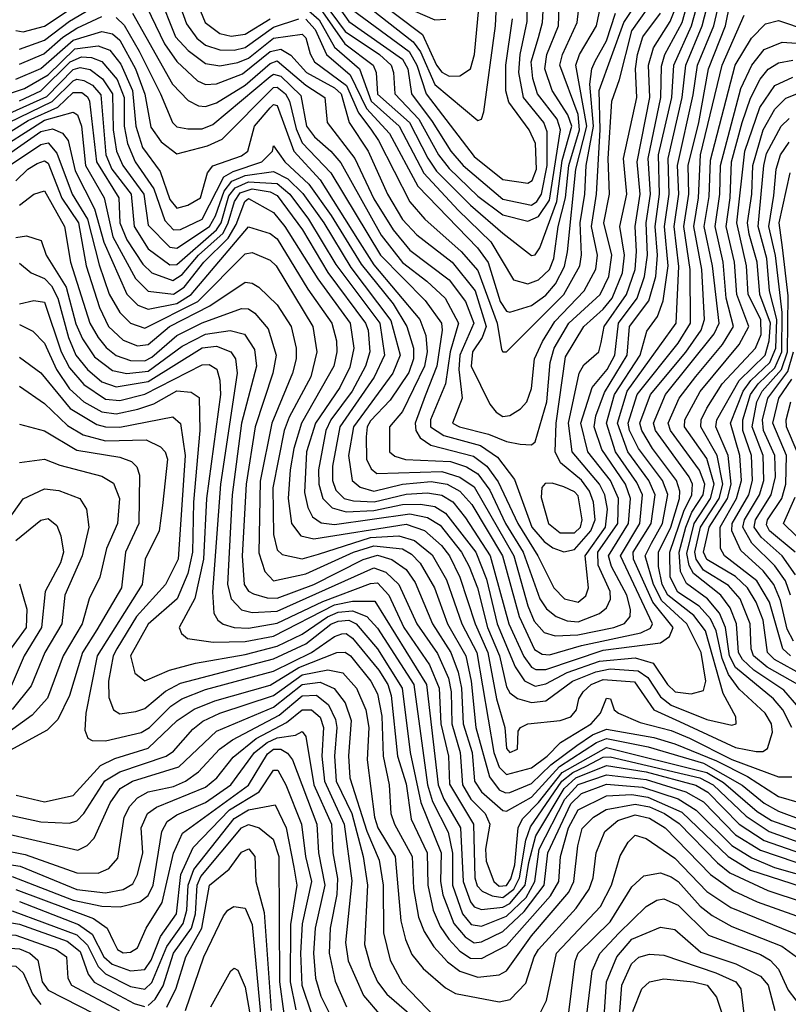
# Model space of a CAD drawing. Extents: x 501367 to 657802, y 482273 to 547541.
# Tile 457 of 656: x 573346 to 575492, y 523842 to 526592. Entities that reach past the tile are written whole.
import ezdxf

# ---------------------------------------------------------------- set-up
doc = ezdxf.new("R2010")
doc.units = 0

msp = doc.modelspace()

# ---------------------------------------------------------------- linework, layer by layer
at = {"layer": '0CON20XD'}
for points in [[(574145, 526624.8), (574182.1, 526592.1), (574225.2, 526515.3), (574295.1, 526455), (574327.2, 526365), (574405.7, 526295), (574474.2, 526164.2), (574570.1, 526060.1), (574661.8, 525971.8), (574725, 525865.4), (574764.4, 525854.4), (574795, 525865.5), (574824.9, 525895), (574837.2, 525925), (574849.7, 526015), (574870.3, 526095), (574878.9, 526185), (574909.6, 526285), (574905, 526327.7), (574853.8, 526465), (574861.5, 526495), (574902.4, 526585), (574920.3, 526740.3)], [(574175, 526668), (574255, 526559.7), (574350.7, 526495), (574383.1, 526465), (574390.1, 526445), (574393.3, 526385), (574460.4, 526315), (574515.1, 526215.1), (574545, 526176.5), (574625, 526099.4), (574695, 526047.1), (574765, 526029.9), (574795, 526042.6), (574825, 526088.1), (574856.2, 526285), (574847.2, 526315), (574792.2, 526385), (574778.4, 526428.4), (574774.2, 526475), (574795, 526542.9), (574806, 526585), (574813.9, 526735)], [(574200.1, 526680.1), (574265, 526587.6), (574415, 526482.5), (574429.8, 526455), (574440.3, 526385), (574498, 526308), (574549.9, 526225), (574583.9, 526185), (574695, 526091.5), (574775, 526074.2), (574790.4, 526085), (574803.4, 526105), (574819.1, 526185), (574819.2, 526279.2), (574809.2, 526305), (574752.8, 526375), (574739.4, 526445), (574743, 526495), (574762.8, 526587.2), (574764.4, 526734.4)], [(573233.6, 526226.4), (573369.1, 526310.9), (573452.2, 526347.8), (573495, 526388.9), (573519.3, 526389.3), (573535, 526377.3), (573540.3, 526365), (573559.8, 526195), (573622.5, 526095), (573625.1, 526025), (573645, 525977.2), (573689.3, 525909.3), (573714.9, 525884.9), (573773.8, 525863.8), (573799.4, 525880.6), (573844.9, 525935), (573913.6, 525996.4), (573928.4, 526025), (573945.3, 526085), (573961.3, 526108.7), (573995, 526119.8), (574045, 526111.3), (574065, 526101.1), (574135.3, 526005), (574206.4, 525886.4), (574311.9, 525745), (574318.9, 525725), (574323.6, 525665), (574311.9, 525625), (574274, 525555), (574214.5, 525475), (574200.9, 525445), (574180, 525335), (574181.3, 525295), (574192.5, 525255), (574218.8, 525228.8), (574257.8, 525217.8), (574335, 525221.2), (574415, 525238.3), (574465, 525239.4), (574505, 525232.3), (574535, 525214), (574619.2, 525105), (574649.3, 525029.3), (574679.2, 524905), (574729.4, 524785), (574755.5, 524745.5), (574785, 524730.8), (574815, 524737), (574875, 524769.2), (574965, 524800.6), (575065, 524809.5), (575115, 524794.5), (575154.9, 524735), (575175.9, 524715), (575220.8, 524709.2), (575255, 524718.9), (575262.4, 524745), (575249, 524825), (575209.3, 524905), (575138.7, 524968.7), (575115.8, 525015), (575092.3, 525095), (575110.4, 525130.4), (575140.7, 525185), (575155.8, 525265.8), (575141.2, 525305), (575074.2, 525395), (575048.6, 525445), (575044.6, 525465), (575069.8, 525545), (575185, 525688.8), (575218.8, 525745), (575218.6, 525895), (575200.6, 526015), (575214.1, 526105), (575212.4, 526185), (575242.3, 526305), (575269.7, 526455), (575317.2, 526575), (575342.8, 526705)], [(573335, 526562.4), (573355, 526558.8), (573415, 526574.3), (573575, 526681.4)], [(573269.7, 526310.3), (573421.9, 526378.1), (573495, 526453.2), (573515, 526459.1), (573543, 526453), (573577.2, 526427.2), (573605.2, 526385), (573607, 526285), (573616.3, 526225), (573634.1, 526185), (573692.5, 526105), (573705, 526018.1), (573765, 525957.5), (573785, 525954.4), (573876, 526015), (573892.8, 526045), (573916.5, 526113.5), (573938.6, 526141.4), (573975, 526156.9), (574055, 526168.6), (574095, 526147.6), (574136.6, 526106.6), (574194.9, 526025), (574270.4, 525900.4), (574382.3, 525752.3), (574408.5, 525655), (574388.1, 525605), (574277.6, 525455), (574263.8, 525375), (574274.1, 525305), (574296.8, 525286.8), (574335, 525275.7), (574415.2, 525294.8), (574495, 525302.2), (574539.8, 525295), (574574.9, 525275), (574608.4, 525238.4), (574694.1, 525095), (574740.2, 524925), (574783.5, 524833.5), (574805, 524820.1), (574825, 524818.3), (574915, 524844.3), (575080.6, 524879.4), (575107.7, 524892.3), (575113.4, 524905), (575023.7, 525095), (575077.5, 525185), (575084.9, 525265), (575069.6, 525299.6), (575010.1, 525385), (574984.8, 525465), (575006.9, 525545), (575078.8, 525655), (575097.3, 525722.7), (575127.1, 525762.9), (575142.6, 525807.4), (575156.4, 525905), (575146.4, 526015), (575159.3, 526105), (575156.6, 526205), (575196.3, 526375), (575205.7, 526465), (575252, 526575), (575272.2, 526655)], [(573295, 526378.7), (573359.4, 526400.6), (573425, 526438.5), (573499.3, 526510.7), (573565, 526519.1), (573597.3, 526507.3), (573628.6, 526468.6), (573660.8, 526395), (573670.4, 526295), (573688.6, 526235), (573738.3, 526168.3), (573765, 526090.4), (573785, 526065.8), (573815, 526073.9), (573850.7, 526095), (573870, 526165), (573885.6, 526184.4), (573965, 526212.4), (573982.6, 526225), (574001.1, 526295), (574045, 526346.5), (574055, 526355.2), (574065, 526352.9), (574110.9, 526225), (574185, 526145.1), (574289, 525979), (574335, 525908), (574463, 525755), (574479.9, 525709.9), (574483.6, 525665), (574476.5, 525625), (574415, 525498.1), (574378.3, 525455), (574378.6, 525385), (574393, 525373), (574423.6, 525363.6), (574548.5, 525358.5), (574593.3, 525343.3), (574625, 525324), (574658.4, 525278.4), (574702.9, 525185), (574752.2, 525105), (574798.1, 524975), (574816.6, 524946.6), (574844.1, 524925), (574875, 524913.4), (574905, 524910.7), (574965, 524933.5), (574985, 524949.8), (574995.9, 524974.1), (574994.7, 524995), (574961.1, 525068.9), (574960.5, 525105), (575016.3, 525185), (575017.7, 525255), (574995.4, 525305), (574932.5, 525385), (574913.1, 525465), (574944.6, 525565.4), (574986.6, 525615), (575007.8, 525655), (575018.3, 525745), (575069.9, 525815), (575090.9, 525875), (575098.9, 525935), (575095.1, 526024.9), (575107.5, 526105), (575101.2, 526205), (575136.7, 526375), (575137.7, 526462.3), (575147.9, 526495), (575196.1, 526585), (575215.2, 526655)], [(573315.4, 526305), (573436.1, 526363.9), (573495, 526421.5), (573505, 526426.1), (573525, 526422.9), (573549.5, 526409.5), (573572.3, 526382.3), (573585.9, 526215), (573603.5, 526175), (573656.7, 526105), (573665.3, 526015), (573705, 525952.1), (573765, 525908.1), (573785, 525909), (573895.8, 526005), (573908.2, 526025), (573930, 526100), (573947.4, 526122.6), (573985, 526139.9), (574065, 526135.2), (574100.3, 526105), (574152.7, 526035), (574228.6, 525908.6), (574351.5, 525745), (574364.9, 525655), (574335.7, 525594.3), (574240, 525455), (574219.5, 525345), (574219.7, 525305), (574228.5, 525278.5), (574252, 525255), (574278.4, 525248.4), (574335.5, 525245.5), (574425, 525267.4), (574485, 525270.9), (574525, 525264.1), (574555, 525245.4), (574591.2, 525201.2), (574659.7, 525095), (574711.8, 524905), (574753.8, 524813.8), (574775, 524783.3), (574787.1, 524777.1), (574815, 524777.1), (574975, 524830.8), (575135, 524851.6), (575160.8, 524869.2), (575170.4, 524895), (575113.8, 524965), (575059.5, 525085), (575059.2, 525105), (575109.6, 525185), (575120.6, 525265), (575103, 525305), (575043.9, 525385), (575014.9, 525465), (575042.7, 525555), (575179.1, 525745), (575187, 525903), (575173.1, 526015), (575186.3, 526105), (575182.8, 526185), (575227, 526383), (575238.9, 526465), (575284.4, 526575), (575303, 526655)], [(573660.7, 526610.7), (573772.7, 526412.7), (573816.6, 526366.6), (573845, 526351.8), (573865, 526349.7), (573895, 526360.5), (573975, 526409.4), (574045, 526470.2), (574065, 526477.4), (574145, 526409.7), (574198.3, 526375), (574204.3, 526305), (574282, 526205), (574335, 526092.1), (574388.7, 526005), (574435, 525949), (574545, 525865.7), (574591, 525805), (574613.9, 525745), (574574.9, 525655), (574572.5, 525615), (574581.7, 525535), (574554.7, 525465), (574573.8, 525455), (574655, 525434.9), (574705, 525414.2), (574743.1, 525406.9), (574775, 525404.7), (574785, 525413.2), (574817.6, 525525), (574827.2, 525635), (574838.5, 525675), (574878.9, 525745), (574966.5, 525825), (574991.3, 525875), (574999.3, 525935), (574977.3, 526025), (574993.3, 526105), (574989.2, 526205), (574999.1, 526365), (575020.9, 526425), (575055, 526561.6), (575121.1, 526655)], [(573687.4, 526655), (573749.7, 526525), (573785, 526476.1), (573842.1, 526422.1), (573865, 526411.7), (573895, 526413.1), (573968.3, 526441.7), (574045, 526503.3), (574075, 526510.6), (574103, 526493), (574147, 526445), (574225, 526402), (574243.7, 526385), (574266, 526305), (574318.5, 526225), (574373.3, 526105), (574415, 526034.1), (574455, 525991.2), (574553.4, 525915), (574618, 525835), (574648.1, 525735), (574637.7, 525705), (574610.1, 525665), (574606.3, 525625), (574658.8, 525518.8), (574676, 525496), (574695, 525484.4), (574715, 525486.5), (574744.7, 525505), (574762.5, 525525), (574775, 525562), (574783.3, 525645), (574806.1, 525693.9), (574840.4, 525749.6), (574922.3, 525835), (574954.7, 525895.3), (574959, 525935), (574942.9, 526015), (574956.4, 526105), (574966.6, 526285), (574964.4, 526395), (575033.2, 526585), (575086.1, 526665)], [(573733.1, 526665), (573781.3, 526545), (573816.4, 526506.4), (573865, 526470.4), (573905, 526463.7), (573955, 526472.7), (573985, 526485.4), (574055, 526541.2), (574135, 526552.1), (574145, 526541.6), (574156.8, 526496.8), (574169.2, 526475), (574258.3, 526408.3), (574292, 526332), (574326.5, 526286.5), (574348.2, 526255), (574435, 526083.7), (574477.3, 526035), (574578.5, 525945), (574625, 525891.8), (574679.2, 525745), (574691, 525671), (574695, 525664.4), (574705, 525664.5), (574865.6, 525825), (574909.7, 525905), (574914.3, 525935.7), (574910.8, 526025), (574924, 526105), (574928.2, 526185), (574948.2, 526295), (574937.9, 526412.1), (574943.8, 526455), (574953.1, 526476.9), (574985, 526533.2), (575009.5, 526610.5)], [(573782, 526665), (573811.2, 526581.2), (573840.6, 526540.6), (573865, 526521.2), (573905, 526508.4), (573945, 526507.4), (573975, 526514.7), (574055, 526571.7), (574125, 526594.8)], [(573829.2, 526669.3), (573863.3, 526585), (573905, 526553.6), (573936.4, 526546.4), (573975, 526552), (574045, 526595.1)], [(574145, 526593.7), (574170.6, 526565), (574202.2, 526495), (574268.3, 526438.3), (574314.5, 526344.5), (574378.2, 526275), (574457.2, 526127.2), (574624.3, 525955), (574654.4, 525914.4), (574688, 525805), (574705, 525777.8), (574715, 525775.5), (574775, 525793.7), (574815, 525823), (574841.7, 525855), (574866.8, 525903.2), (574875.9, 525944.1), (574899.3, 526175), (574929.7, 526295), (574898.6, 526465), (574909.5, 526495), (574956.9, 526575), (574975.5, 526665)], [(574185, 526623.7), (574253.4, 526525), (574333.2, 526465), (574341.1, 526445), (574345, 526384.5), (574434.6, 526305), (574485.3, 526205.3), (574509.8, 526169.8), (574604.3, 526074.3), (574695, 525996.4), (574775, 525934.2), (574785, 525935.9), (574798.8, 525955), (574845.8, 526084.2), (574861.1, 526198.9), (574887.7, 526295), (574876.6, 526326.6), (574832.6, 526395), (574812.2, 526455), (574817.6, 526495), (574850.6, 526575), (574853.3, 526656.6)], [(574286, 526655), (574445, 526530.5), (574465, 526503.1), (574505, 526411.1), (574625, 526310.5), (574635.3, 526314.7), (574641.6, 526335), (574674.9, 526575.1), (574678.2, 526655)], [(574323.3, 526663.3), (574471.1, 526551.1), (574510.1, 526465), (574525, 526446), (574545, 526434.6), (574575, 526436), (574604.7, 526455), (574616, 526495), (574630.5, 526655)], [(573335, 526426.7), (573405, 526456.2), (573495, 526534.9), (573575, 526559.1), (573605, 526552.6), (573625, 526535.7), (573668.7, 526455), (573695.6, 526384.4), (573712.4, 526292.4), (573741.3, 526251.3), (573785, 526217.4), (573870.1, 526239.9), (573910.9, 526259.1), (574055, 526403.5), (574065, 526403.6), (574087.7, 526385), (574099.4, 526365), (574117.5, 526287.5), (574135, 526248.6), (574214.4, 526165), (574353.1, 525935), (574477.9, 525807.9), (574523.3, 525745), (574525.3, 525725), (574510.4, 525625), (574478.1, 525541.9), (574449.8, 525465), (574452, 525445), (574464.1, 525424.1), (574494.2, 525404.2), (574613.5, 525373.5), (574650.7, 525345), (574681.8, 525301.8), (574736.9, 525185), (574792.8, 525095), (574837.2, 525005), (574867.2, 524975), (574905, 524965.2), (574926.7, 524983.3), (574934.2, 525005), (574925.2, 525095), (574981.7, 525175), (574987.1, 525225), (574980, 525265), (574964.6, 525294.6), (574888.3, 525385), (574878.1, 525465), (574907.8, 525605), (574921.7, 525628.3), (574963.3, 525665), (574969.7, 525690.3), (574978.4, 525735), (575040.6, 525825), (575064.3, 525895), (575068.4, 525945), (575064.2, 526015), (575078.8, 526105), (575070.1, 526195), (575105.7, 526375), (575101.8, 526465), (575116.1, 526513.9), (575162.7, 526587.3), (575185.2, 526645)], [(573345, 526365.4), (573405, 526394.1), (573486.4, 526475), (573518.4, 526488.4), (573546.7, 526486.7), (573575, 526476), (573618, 526425), (573637.3, 526375), (573637.2, 526295), (573646.5, 526246.5), (573668.2, 526195), (573720.1, 526120.1), (573751.3, 526031.3), (573775, 526005.7), (573795, 526006.8), (573855, 526035.5), (573916.2, 526153.8), (573941.6, 526168.4), (574022.1, 526195), (574051.6, 526225), (574055, 526240), (574086.2, 526195), (574153.4, 526133.4), (574215.6, 526045.6), (574299.1, 525909.1), (574388.5, 525798.5), (574426.7, 525735), (574445.7, 525675), (574445.8, 525645), (574432.8, 525607.2), (574380.1, 525529.9), (574325, 525472.2), (574316.2, 525455), (574313.2, 525426.8), (574314.4, 525365), (574327.5, 525337.5), (574343.1, 525325), (574525, 525330.4), (574575, 525314.9), (574615, 525287.6), (574725.7, 525095), (574764.9, 524954.9), (574782.7, 524912.7), (574810.7, 524880.7), (574841.2, 524871.2), (574904.2, 524874.2), (575005.3, 524895), (575034.6, 524905.4), (575050.2, 524925), (575051.4, 524945), (575041.3, 524985), (574998.5, 525065), (574990.1, 525095), (575046.3, 525185), (575052, 525255), (575037.2, 525295), (574971.9, 525391.9), (574949.8, 525455), (574954.5, 525485.5), (574978.7, 525551.3), (575042.3, 525655), (575049.1, 525735), (575102.6, 525807.4), (575122.1, 525875), (575127.2, 525935), (575120.6, 526015), (575133, 526105), (575130.1, 526215), (575166.6, 526375), (575172.4, 526465), (575222.1, 526575), (575241.4, 526645)], [(573345, 526509.8), (573415, 526535.7), (573485, 526588.1), (573575, 526641.8)], [(574275, 526620.3), (574433.4, 526503.4), (574454.5, 526465), (574481, 526385), (574615, 526210.7), (574695, 526145.7), (574765, 526135.7), (574776.6, 526143.4), (574789.3, 526175), (574786.4, 526246.4), (574768.5, 526285), (574712.2, 526362.2), (574703.5, 526393.5), (574703.7, 526465), (574721.9, 526595)], [(574415, 526631.6), (574505, 526592.4), (574535.9, 526594.1)], [(573261.9, 526215), (573415, 526311.9), (573495, 526333.9), (573506.9, 526326.9), (573518.4, 526295), (573529.6, 526185), (573582, 526095), (573605.7, 525985.7), (573669.5, 525869.5), (573705, 525834.3), (573775, 525826.1), (573804.9, 525845), (573859.7, 525915), (573928.2, 525981.8), (573949.9, 526020.1), (573974.4, 526085), (573985, 526092.9), (574055, 526054.2), (574086.2, 526015), (574178.2, 525868.2), (574268.4, 525745), (574279.3, 525675), (574268.2, 525621.8), (574239.5, 525565), (574172.1, 525465), (574146.3, 525385), (574141.6, 525271.6), (574150.1, 525230.1), (574163.7, 525203.7), (574187.3, 525187.3), (574225, 525182.1), (574435, 525211.7), (574485, 525201.6), (574520.2, 525180.2), (574579.9, 525105), (574600.7, 525065), (574623.9, 525005), (574652.3, 524895), (574685.8, 524815), (574705, 524728.8), (574715, 524711.9), (574736.2, 524696.2), (574775, 524684.9), (574815, 524689.6), (574889.2, 524745), (574955, 524770.4), (574995, 524778.7), (575073.2, 524773.2), (575100.2, 524755), (575135, 524700.8), (575165, 524677.8), (575265, 524637.9), (575335, 524622.1), (575346.5, 524625), (575345.9, 524645), (575310.6, 524710.6), (575260.8, 524885), (575228.1, 524928.1), (575155.4, 524985), (575139.8, 525015), (575129.3, 525065), (575129.7, 525105), (575163.8, 525175), (575188.3, 525255), (575189.2, 525275), (575180, 525305), (575113.3, 525395), (575083.1, 525445), (575077.6, 525465), (575107.1, 525545), (575206.3, 525663.7), (575248.6, 525725), (575258.2, 525755), (575250.5, 525895), (575228.6, 526015), (575241.6, 526095), (575247.5, 526215), (575307.4, 526465), (575369.4, 526605)], [(573345, 526468), (573413.3, 526496.7), (573466.4, 526543.6), (573505, 526568.6), (573575, 526601.1)], [(573615, 526598.3), (573637.1, 526577.1), (573679.1, 526505), (573739.4, 526385), (573772.2, 526305), (573785, 526293.5), (573815, 526287.7), (573855, 526287.7), (573885, 526300.1), (574045, 526434.2), (574055, 526440.6), (574074.8, 526435), (574130.5, 526380.5), (574146.7, 526295), (574168.9, 526265), (574214.9, 526224.9), (574242.2, 526192.2), (574355, 525990.3), (574415, 525913.9), (574482.4, 525862.4), (574533.7, 525815), (574571.2, 525745), (574548.3, 525665), (574534.5, 525575), (574492.7, 525475), (574493.3, 525455), (574530.5, 525430.5), (574632.7, 525402.7), (574680.2, 525370.2), (574728, 525308), (574776.4, 525175), (574810.1, 525135), (574835, 525116.7), (574865, 525106), (574895, 525112.2), (574940.4, 525165), (574952.7, 525195), (574948.4, 525245), (574937.2, 525275), (574915, 525306.6), (574855.8, 525355), (574841.2, 525385), (574843.7, 525465), (574869.7, 525650.3), (574921, 525735), (574975, 525783.5), (575000.1, 525815), (575028.8, 525885), (575034.9, 525935), (575021.5, 526015), (575041, 526105), (575032.1, 526205), (575069.1, 526375), (575065.6, 526455), (575070.7, 526495), (575086.2, 526545), (575135, 526610.3)], [(573282.5, 526195), (573405, 526280.3), (573437.3, 526287.3), (573465.3, 526275.3), (573481.5, 526255), (573500.7, 526170.7), (573554.5, 526064.5), (573580.7, 525970.7), (573645, 525826), (573675.3, 525795.3), (573705, 525783.4), (573785, 525800), (573825, 525824.6), (573985, 526013.4), (574045, 525995.2), (574065, 525980), (574150, 525840), (574217.6, 525745), (574230.1, 525695), (574231.8, 525665), (574223.1, 525625), (574132.6, 525465), (574111.1, 525395), (574101.5, 525335), (574095.8, 525255), (574105.1, 525185), (574130.6, 525150.6), (574167.6, 525142.4), (574425, 525183.5), (574475.9, 525165.9), (574523.6, 525123.6), (574545.9, 525095), (574575.3, 525035), (574617.9, 524905), (574653, 524825), (574677.2, 524695), (574700.6, 524615), (574705, 524556.7), (574714.4, 524545), (574735.7, 524555), (574737.5, 524605), (574744.2, 524615), (574765, 524625.7), (574855, 524634.4), (574884.8, 524645.2), (574901.1, 524665), (574907.2, 524695), (574919.7, 524715), (574941.5, 524735), (574975, 524749.2), (575062.6, 524742.6), (575117.1, 524665), (575188.4, 524631.6), (575345, 524559.1), (575402.2, 524547.8), (575421.5, 524548.5), (575433.8, 524556.2), (575447.8, 524602.2), (575445.2, 524625), (575427.5, 524655), (575355, 524722.7), (575325, 524763.4), (575307.7, 524807.7), (575290.8, 524885), (575275, 524919.1), (575243.8, 524953.8), (575183.4, 524993.4), (575162.3, 525035), (575161, 525105), (575200.9, 525219.1), (575223.3, 525265), (575224.3, 525295), (575215.4, 525315.4), (575121.7, 525445), (575115.7, 525465), (575149, 525545), (575284.9, 525715), (575299.1, 525745), (575280.5, 525905), (575257.5, 526015), (575271, 526099), (575275, 526200), (575343.7, 526465), (575389.4, 526540.6), (575428.9, 526581.1), (575465, 526590.5), (575545, 526563.5)], [(575502.4, 524615), (575477.1, 524665), (575451.1, 524695), (575345, 524782.7), (575328.5, 524815), (575317.3, 524895), (575300.5, 524935), (575267, 524975), (575207.9, 525017.9), (575190.8, 525050.8), (575187.2, 525105), (575206.4, 525175), (575223.3, 525216.7), (575254.3, 525265), (575259.3, 525295), (575244.4, 525334.4), (575163.2, 525445), (575156.6, 525465), (575187.2, 525535), (575233.9, 525596.1), (575308.3, 525685), (575339.6, 525735), (575319.2, 525815), (575310.3, 525915), (575287.9, 526015), (575301.1, 526105), (575302.7, 526185), (575359.9, 526400.1), (575390.1, 526465), (575425, 526509), (575475, 526529.3), (575515, 526527)], [(575521.4, 524671.4), (575479.9, 524719.9), (575395.9, 524775), (575364.2, 524805), (575353.3, 524825), (575347.3, 524905), (575329.7, 524949.7), (575303.7, 524985), (575227.5, 525045), (575215, 525067.7), (575209, 525101), (575229.7, 525185), (575275.3, 525255), (575285.1, 525295.1), (575265, 525366.3), (575202.3, 525455), (575203.5, 525475), (575245.7, 525554.3), (575355.2, 525684.8), (575382, 525735), (575348.1, 525825), (575342.2, 525915), (575318.8, 526015), (575330, 526095), (575333.9, 526195), (575363.8, 526305), (575386.8, 526373.2), (575413.5, 526426.5), (575436.1, 526453.9), (575465, 526472.1), (575505, 526479.8)], [(575518.6, 524735), (575433.6, 524783.6), (575395.5, 524815), (575388.6, 524835), (575385.9, 524905), (575357.7, 524975), (575325, 525012.2), (575255, 525054.6), (575234.9, 525085), (575231.3, 525105), (575246.7, 525175), (575299.2, 525255), (575309, 525295), (575293.2, 525375), (575248, 525455), (575249.3, 525475), (575265, 525507.6), (575307.2, 525575), (575400.8, 525675), (575416.5, 525713.5), (575415.1, 525754.9), (575380.3, 525825), (575375.4, 525905), (575348.8, 526025), (575370.9, 526225), (575412.8, 526347.2), (575455, 526408.9), (575505, 526431.9)], [(575383.1, 525993.1), (575378.4, 526025), (575390.3, 526105), (575393, 526185), (575422.2, 526285), (575455, 526342.7), (575485, 526373.5), (575525, 526388.7)], [(575498.1, 524815), (575477.3, 524835), (575439.4, 524965), (575404.2, 525025), (575313.9, 525095), (575302.6, 525115), (575301.6, 525175), (575348, 525255), (575361.5, 525305), (575356.7, 525375), (575330.8, 525465), (575365.9, 525555), (575387.7, 525585), (575440.7, 525635), (575457.7, 525675), (575459.9, 525755), (575440.2, 525835), (575432.7, 525925), (575408.5, 526015), (575423.8, 526185), (575431.7, 526218.3), (575472.5, 526295), (575495, 526316.4)], [(573317.4, 526185), (573405, 526243.9), (573425, 526248.2), (573449.8, 526219.8), (573492.3, 526105), (573535.2, 526035.2), (573567.9, 525907.9), (573595.7, 525825.7), (573625, 525774.4), (573655, 525744.8), (573695, 525731), (573843.1, 525805), (573975, 525938.4), (573995, 525941.7), (574045, 525921), (574062.2, 525905), (574164.8, 525735), (574176, 525665), (574158.7, 525595), (574098, 525482), (574084.7, 525445), (574053.1, 525285), (574054.3, 525154.3), (574065, 525111.8), (574078.4, 525098.4), (574135, 525086.1), (574180.6, 525099.4), (574325, 525146.2), (574405, 525150.7), (574447.9, 525137.9), (574497.7, 525097.7), (574537.9, 525027.9), (574580.6, 524905), (574622.8, 524825), (574669.7, 524545), (574685, 524504.5), (574705, 524484.3), (574775, 524502.6), (574818.5, 524535), (574856.4, 524573.6), (574941.5, 524625), (574967.8, 524655), (574985, 524697.2), (574995.5, 524695), (575005.5, 524665), (575018.5, 524655), (575078.8, 524628.8), (575165, 524606.4), (575216.2, 524585), (575335, 524525.8), (575465, 524477.4), (575502.3, 524477.7)], [(575506.7, 524856.7), (575489.5, 524889.5), (575470.4, 524970.4), (575452.2, 525015), (575422.5, 525052.5), (575359.5, 525109.5), (575334.7, 525165), (575335.4, 525185), (575382.1, 525265), (575392.4, 525305), (575389.4, 525375), (575365.5, 525445), (575365.4, 525475), (575387.1, 525545), (575408.5, 525575), (575455, 525620.1), (575474.1, 525665), (575474.7, 525774.7), (575456.6, 525933.4), (575437.5, 526015), (575451.6, 526101.6), (575458.4, 526175), (575470.8, 526215), (575495, 526250)], [(573335, 526142.6), (573368.7, 526175), (573395, 526190.7), (573415, 526197.8), (573425, 526191.7), (573463.7, 526093.7), (573510.2, 526025), (573531.5, 525905), (573568.4, 525788.4), (573593.8, 525735), (573635, 525697.5), (573675, 525681.5), (573705, 525684.9), (573764.5, 525735.5), (573877.2, 525792.8), (573975, 525859), (573995, 525856.6), (574013.3, 525845), (574065, 525795.7), (574103.5, 525735), (574117.5, 525675), (574118, 525645), (574108, 525605), (574049.5, 525465), (574017.1, 525302.9), (574013.2, 525103.2), (574030.8, 525050.8), (574054.5, 525024.5), (574145, 525044.1), (574277.8, 525105), (574335, 525123), (574415, 525113.9), (574439.8, 525099.8), (574464.3, 525074.3), (574504.2, 525005), (574540.6, 524905), (574591.6, 524815), (574607, 524745), (574619.5, 524615), (574657.5, 524477.5), (574685, 524441.3), (574702.4, 524432.4), (574715, 524433.5), (574775, 524458.8), (574828.8, 524511.2), (574901.9, 524565), (574945.5, 524594.5), (574985, 524610.2), (575116.9, 524586.9), (575175, 524569.9), (575291.7, 524521.7), (575378.1, 524478.1), (575465, 524422.2), (575545, 524399)], [(575498.4, 524985), (575484, 525025), (575455, 525067.2), (575390.4, 525130.4), (575365.4, 525175), (575369.8, 525195), (575412.2, 525265), (575424.1, 525305), (575421.7, 525375), (575391.8, 525455), (575404.7, 525525), (575419.6, 525555), (575473.4, 525615), (575490.2, 525665), (575491.5, 525821.5), (575476, 525956), (575466.3, 526025), (575497.7, 526165)], [(573345, 526074.8), (573385, 526105.2), (573415, 526114.3), (573471.1, 526015), (573487.2, 525915), (573541.6, 525745), (573564.9, 525704.9), (573587, 525677), (573615, 525654.6), (573655, 525640.6), (573695, 525639.1), (573715, 525649.5), (573785, 525710.7), (573855, 525746.1), (573965, 525785.8), (573985, 525784.8), (574002.5, 525772.5), (574039.3, 525729.3), (574061.7, 525655), (574053.1, 525605), (574003.8, 525455), (573978.1, 525295), (573967.1, 525095), (573972.2, 525015), (573985, 524996.5), (573998.6, 524988.6), (574037.2, 524977.2), (574065, 524976.1), (574167.1, 525015), (574305.2, 525084.8), (574345, 525096.6), (574384.6, 525084.6), (574425, 525056.4), (574450, 525020), (574498.5, 524905), (574549.9, 524825), (574569.9, 524769.9), (574579.6, 524725), (574584.6, 524625), (574609.3, 524545), (574616, 524465), (574635, 524435.1), (574695, 524383), (574705, 524381.1), (574775, 524420.9), (574853.7, 524506.3), (574956.5, 524573.5), (574985, 524584.3), (575101.1, 524561.1), (575255, 524515.3), (575363.8, 524453.8), (575425, 524404.1), (575465, 524381.1), (575535, 524355.1)], [(573335, 525983.9), (573365, 525989), (573405.9, 525975.9), (573419.6, 525935), (573475.3, 525845), (573502.7, 525742.7), (573521.4, 525701.4), (573555, 525650.3), (573605, 525612.2), (573645, 525604), (573705, 525610.4), (573799.9, 525680.1), (573865, 525714.4), (573934, 525724), (573973.7, 525713.7), (574001.6, 525671.6), (574007.1, 525625), (573965.3, 525465), (573939, 525265), (573926.1, 525015), (573936, 524975), (573965, 524943.9), (573995, 524936.1), (574065, 524940.1), (574335, 525061.1), (574368.7, 525048.7), (574404.6, 525014.6), (574454.7, 524905), (574512.2, 524822.2), (574543.1, 524753.1), (574550.4, 524715), (574552.9, 524625), (574575.9, 524545), (574582.1, 524455), (574605.4, 524415.4), (574645.7, 524375), (574658.8, 524345), (574646.3, 524275), (574648.1, 524241.9), (574669.6, 524185), (574685, 524172.3), (574705.7, 524174.3), (574717.5, 524192.5), (574728.4, 524231.6), (574737.4, 524335), (574749.7, 524360.3), (574795, 524405.9), (574860.9, 524489.1), (574985, 524559.5), (575265, 524489.5), (575311.5, 524461.5), (575405, 524380.9), (575445.2, 524355), (575605, 524298.7)], [(575535, 524760.7), (575454.1, 524805), (575434, 524825), (575422.5, 524915), (575402.7, 524965), (575378.2, 525005), (575345, 525036.9), (575265, 525084.5), (575255.4, 525105), (575270.9, 525175), (575322.7, 525255), (575332.9, 525295), (575324.6, 525374.6), (575290.1, 525455), (575292.3, 525475), (575355.1, 525585), (575427.4, 525655), (575439, 525695), (575442.1, 525745), (575413.1, 525825), (575405.7, 525915), (575383.1, 525993.1)], [(573345, 525911.9), (573378, 525885), (573415, 525869.1), (573435, 525849.1), (573452, 525815), (573481.6, 525705), (573502.9, 525655), (573535, 525615.4), (573575, 525580.7), (573615, 525566.7), (573705, 525581.5), (573855, 525675.4), (573895, 525680.3), (573935.2, 525665), (573948.5, 525645), (573953.1, 525605), (573906.7, 525295), (573884.6, 524994.6), (573888.3, 524935), (573899.5, 524915), (573914, 524904), (573944.5, 524894.5), (573985, 524892.5), (574065, 524906.6), (574192.7, 524967.3), (574325, 525017.9), (574345, 525019.2), (574376.5, 524985), (574418.8, 524895), (574490.5, 524790.5), (574517.4, 524725), (574521.7, 524625), (574543, 524535), (574546.5, 524456.5), (574613.1, 524345), (574617.1, 524195), (574623.1, 524173.1), (574637.6, 524157.6), (574665.1, 524145.1), (574695, 524140.4), (574726.1, 524163.9), (574741.6, 524195), (574759.1, 524300.9), (574772.2, 524337.8), (574859.6, 524465), (574890.4, 524489.6), (574927.4, 524507.4), (574975, 524532.4), (574995, 524533.7), (575245, 524475), (575282.5, 524455), (575375, 524367.2), (575438.6, 524325), (575615, 524261.1)], [(573345, 525798.5), (573385, 525807.6), (573415, 525803.6), (573461.9, 525665), (573485, 525620.2), (573525, 525573.1), (573585, 525532.6), (573625, 525529.1), (573695, 525546.5), (573855, 525628.4), (573875, 525629.7), (573896.1, 525616.1), (573905, 525585.8), (573906.8, 525545), (573867.1, 525255), (573859.3, 525085), (573834.7, 524975.3), (573791.2, 524895), (573798, 524878), (573814.3, 524864.3), (573886.3, 524853.7), (573975, 524855.1), (574055, 524870.8), (574225, 524957.6), (574275, 524968.5), (574337.8, 524967.8), (574481.4, 524735), (574514.5, 524455), (574530.1, 524415), (574576.6, 524335), (574584.1, 524185), (574605, 524127.8), (574615, 524113.9), (574635, 524106.6), (574695, 524113.4), (574715, 524124), (574757.4, 524175), (574767.7, 524237.7), (574787.6, 524312.4), (574866.1, 524445), (574899.1, 524475), (574985, 524508.8), (575095, 524491.4), (575233.9, 524453.9), (575267.5, 524435), (575355.4, 524345), (575425, 524299.7), (575615, 524233.5)], [(573345, 525740.7), (573382.8, 525722.8), (573415, 525688.4), (573449, 525615), (573485, 525561.6), (573525.1, 525525.1), (573575, 525497.1), (573615, 525491.5), (573675.6, 525504.4), (573720.3, 525519.7), (573785, 525555.3), (573825, 525551.6), (573847.4, 525537.4), (573849, 525445), (573831.4, 525245), (573828, 525105), (573815.6, 525045), (573785.1, 524975), (573705, 524904), (573655.4, 524815), (573667.4, 524767.4), (573695, 524745.7), (573764.5, 524775.5), (573836.4, 524795), (573975, 524819.3), (574065, 524842.8), (574135, 524875.6), (574205, 524924.4), (574235, 524937.6), (574275, 524941.5), (574315.4, 524925.4), (574345, 524892.5), (574446.2, 524735), (574484.9, 524454.9), (574498.8, 524408.8), (574542.7, 524322.7), (574554.6, 524264.6), (574554, 524175), (574582.3, 524095), (574607, 524065), (574635, 524060.2), (574705, 524088.6), (574760.1, 524140.1), (574784.4, 524185), (574796.8, 524275), (574868.6, 524415), (574905, 524456.2), (574985, 524483.2), (575095, 524469.5), (575205.7, 524435.7), (575255, 524407.8), (575345, 524315.7), (575415, 524272.3), (575705, 524173.8)], [(575512.1, 525042.1), (575475, 525094.9), (575416.5, 525146.5), (575397.3, 525175), (575400.3, 525195), (575444.3, 525265), (575456.5, 525315), (575454.6, 525375), (575422.7, 525445), (575420.1, 525475), (575434.8, 525535), (575490.6, 525609.4), (575507.1, 525665)], [(573345, 525649.8), (573405, 525605.6), (573486.5, 525506.5), (573561.6, 525461.6), (573585, 525454.7), (573625, 525454.1), (573773.2, 525483.2), (573794.4, 525464.4), (573807.9, 525375), (573788, 525085), (573753.4, 525015), (573671.9, 524925), (573616.7, 524835), (573606.9, 524815), (573594, 524745), (573595, 524698.8), (573607.5, 524665), (573625, 524653.2), (573670.3, 524660.3), (573695, 524668.1), (573753.1, 524716.9), (573795, 524739.2), (574055, 524806.9), (574145, 524849), (574215, 524903.6), (574235, 524912.2), (574265, 524915.4), (574285.1, 524905.1), (574345, 524835.1), (574413.8, 524725), (574436.3, 524545), (574466.1, 524406.1), (574522.4, 524265), (574520.8, 524185), (574527.4, 524147.4), (574558.1, 524068.1), (574590, 524030), (574615, 524014), (574635, 524016.4), (574695, 524045.3), (574755, 524100.8), (574810.6, 524175), (574820.5, 524265), (574885, 524401.8), (574915, 524430.8), (574985, 524456.5), (575085, 524448.5), (575185, 524415.8), (575234.5, 524384.5), (575335, 524285.7), (575390.7, 524250.7), (575453.8, 524223.8), (575615, 524178.7)], [(575511.3, 525105), (575439.9, 525165), (575431.2, 525181.2), (575434.3, 525195), (575473.8, 525255), (575485.7, 525295), (575486.9, 525375), (575449.5, 525465), (575466, 525535), (575501.9, 525588.1)], [(573345, 525568.7), (573415, 525520), (573479.1, 525459.1), (573523.2, 525433.2), (573585, 525416.2), (573698.5, 525418.5), (573739, 525399), (573752.4, 525385), (573758.1, 525365), (573744.3, 525235.7), (573735.2, 525165), (573696, 525085), (573688, 525015), (573561.8, 524815), (573530.8, 524655), (573528.1, 524608.1), (573535.8, 524585), (573548.6, 524578.6), (573585, 524578.1), (573685, 524601.3), (573708.1, 524615), (573768, 524675), (573799, 524695), (573865, 524721.3), (574055, 524772.3), (574160.4, 524825), (574225, 524869.6), (574245, 524877.2), (574257.5, 524877.5), (574275, 524864.9), (574348.4, 524775), (574373.6, 524735), (574383.6, 524705), (574401, 524535), (574425, 524457.9), (574438.8, 524358.8), (574483.6, 524265), (574485.3, 524175), (574500.5, 524105), (574519.7, 524059.7), (574544.1, 524024.1), (574575, 523990.5), (574605, 523971.2), (574635, 523969.6), (574705, 524006.1), (574828.2, 524145), (574851.2, 524185), (574856.2, 524255), (574878, 524335), (574905, 524384.9), (574985, 524424.6), (575055, 524428.1), (575100.3, 524420.3), (575195, 524378.5), (575324.7, 524254.7), (575386.8, 524216.8), (575615, 524142.8)], [(575517.4, 525385), (575486.8, 525455), (575486.4, 525475), (575499.6, 525525)], [(573345, 525462.4), (573415, 525444.4), (573505, 525389.9), (573625, 525370.5), (573658.1, 525358.1), (573673.3, 525343.3), (573680.1, 525320.1), (573678.2, 525185), (573641.6, 525105), (573629.7, 525005), (573561.5, 524888.5), (573521.3, 524825), (573485, 524704.6), (573452.6, 524637.4), (573422.1, 524607.9), (573307.6, 524545)], [(573345, 525355.3), (573415, 525364.8), (573457.6, 525347.6), (573575, 525317.5), (573607.8, 525297.8), (573624.1, 525255), (573618.7, 525185), (573588.5, 525115), (573569.6, 525035), (573539.8, 524975), (573520.5, 524905), (573466.8, 524815), (573423.2, 524696.8), (573380.7, 524649.3), (573245, 524552)], [(573235, 525085.8), (573355, 525254.3), (573415, 525281.6), (573455, 525277.2), (573513.5, 525255), (573532.4, 525225), (573538.4, 525175), (573520.4, 525095), (573471.8, 524985), (573463.3, 524905), (573415.9, 524825), (573378.1, 524731.9), (573324.6, 524665.4)], [(574895, 525158.7), (574911.8, 525175), (574916.9, 525195), (574905, 525262), (574895, 525273.4), (574865, 525287.9), (574832.4, 525297.6), (574813.2, 525296.8), (574804.2, 525285.7), (574802.1, 525257.9), (574822.2, 525185), (574855, 525159), (574895, 525158.7)], [(575550.1, 525115), (575478.8, 525185), (575511.6, 525258.4)], [(573335, 525137.2), (573405, 525194.8), (573425, 525199), (573449.2, 525179.2), (573461.1, 525151.1), (573468.5, 525105), (573459.4, 525075), (573416.6, 524995), (573406.4, 524895), (573357.8, 524815), (573311.1, 524705)], [(573345, 525016.4), (573365.7, 524945.7), (573363.4, 524895), (573309.6, 524820.4)], [(573336.3, 524426.3), (573415, 524407.6), (573495, 524424.8), (573571.1, 524508.9), (573611.4, 524528.6), (573705, 524557.4), (573785.1, 524634.9), (573833.4, 524666.6), (573890.5, 524689.5), (574045, 524733.9), (574125, 524782.8), (574231.9, 524825), (574255, 524825.4), (574269.7, 524815), (574326.8, 524745), (574345, 524709.7), (574357.2, 524647.2), (574361.1, 524535), (574377.3, 524455), (574382.6, 524375), (574392.5, 524345), (574441.6, 524255), (574445.7, 524165), (574459.6, 524085), (574475.1, 524045), (574502.6, 524002.6), (574540.8, 523960.8), (574574.9, 523934.9), (574625, 523917.8), (574685, 523924.4), (574705, 523935.2), (574775, 524033.1), (574879.8, 524155), (574893.4, 524185), (574904.4, 524285), (574916.8, 524333.2), (574947.8, 524365), (574983.6, 524386.4), (575065, 524401.2), (575105, 524393.3), (575146.9, 524375), (575187.4, 524347.4), (575295, 524236.8), (575329.2, 524209.2), (575435, 524159.8), (575635, 524093.9)], [(573271, 524381), (573405, 524351.5), (573485, 524347.8), (573505, 524354.4), (573525, 524375.2), (573583.4, 524466.6), (573625, 524491.5), (573754.8, 524535), (573775, 524548.8), (573829, 524611), (573857.5, 524632.5), (573904.7, 524655), (574055, 524704.4), (574135, 524762.1), (574206.1, 524776.1), (574248, 524768), (574286.2, 524725), (574312.4, 524665), (574320.4, 524615), (574316.4, 524525), (574336.3, 524365), (574345.8, 524335), (574394.6, 524255), (574410.4, 524075), (574422.8, 524022.8), (574440.8, 523980.8), (574472.4, 523942.4), (574535, 523888.2), (574562.6, 523872.6), (574685, 523848.8), (574715.9, 523855), (574759.4, 523900.6), (574783, 523975), (574794.9, 523995), (574899.8, 524110.2), (574936.5, 524163.5), (574947.2, 524195), (574956, 524265), (574980.2, 524325), (575016.6, 524355), (575065, 524371.4), (575105, 524361.5), (575148.6, 524335), (575275, 524204.6), (575338.9, 524158.9), (575405, 524127.8), (575625, 524049.6)], [(573315, 524317.4), (573507.7, 524272.3), (573534.5, 524285.5), (573554, 524306), (573598, 524405), (573626, 524445), (573660.8, 524465), (573789.8, 524505), (573895, 524604.9), (574055, 524671.9), (574135, 524735.6), (574185, 524742.1), (574224.1, 524724.1), (574254.4, 524684.4), (574271.1, 524635), (574264.2, 524535.8), (574267.9, 524475), (574315.5, 524325.5), (574349.7, 524245), (574360.6, 524175), (574362, 524042), (574380.6, 523965), (574415, 523901), (574505, 523807.1)], [(573295, 524273.8), (573360.9, 524260.9), (573505, 524209.3), (573565, 524208.3), (573595, 524221.6), (573619.9, 524250.1), (573637.9, 524365), (573653, 524395), (573675, 524418.4), (573705, 524435.9), (573775, 524450), (573809.1, 524465), (573845, 524491.8), (573904.2, 524555), (573939.6, 524580.4), (574070.6, 524649.4), (574135, 524703.3), (574175, 524705.5), (574208.2, 524678.2), (574227.3, 524637.3), (574231, 524615), (574224.5, 524535), (574229.6, 524465), (574273.1, 524375), (574304.7, 524255), (574317.1, 524175), (574309, 524009), (574325, 523948.7), (574344.9, 523904.9), (574370.7, 523870.7), (574481.1, 523775)], [(573285, 524237.4), (573347.5, 524227.5), (573505, 524162.9), (573585, 524153.1), (573635, 524162.6), (573661.4, 524178.6), (573675, 524204.4), (573689.4, 524265), (573685.1, 524335), (573702.7, 524375), (573727.4, 524392.6), (573865, 524448.6), (573896.7, 524475), (573942.3, 524532.3), (574005.9, 524584.1), (574091, 524629), (574135, 524664.7), (574160.3, 524665), (574185, 524644), (574194.5, 524615), (574189.6, 524535), (574197, 524465), (574252.1, 524345), (574273.5, 524186.5), (574256.1, 524015), (574263.3, 523963.3), (574306.3, 523866.3), (574355, 523808.8)], [(573325, 524198.7), (573495, 524132.9), (573575, 524115.8), (573626.1, 524113.9), (573681.5, 524128.5), (573704.1, 524145.9), (573718.5, 524175), (573742.3, 524325), (573757.8, 524352.2), (573785, 524371.4), (573865, 524406.1), (573935.4, 524455), (574001.5, 524545), (574037, 524573), (574065, 524586), (574116, 524594), (574135, 524604.5), (574145, 524590), (574167.3, 524455), (574216.6, 524345), (574220.6, 524265), (574233, 524193), (574231.3, 524148.7), (574213.1, 524055), (574209.6, 523985), (574226.8, 523906.8), (574258.7, 523835)], [(573335, 524163), (573552, 524082), (573590.5, 524055), (573607.3, 524017.3), (573618.6, 523995), (573635, 523985.8), (573655, 523987.2), (573675, 523999.5), (573698.9, 524055), (573744, 524126), (573775.4, 524264.6), (573800.4, 524319.6), (573985, 524454.1), (574038.2, 524541.8), (574055, 524554.3), (574075, 524554.5), (574093.7, 524543.7), (574107.3, 524525), (574175.5, 524345), (574180.4, 524265), (574197.7, 524175), (574170.6, 524055), (574166.5, 523985), (574171.9, 523915), (574187, 523865), (574226.9, 523785)], [(573345, 524129), (573510, 524065), (573548.2, 524038.2), (573580.7, 523975), (573603.9, 523953.9), (573655, 523935.8), (573695, 523939.4), (573713, 523965), (573738.6, 524031.4), (573783.8, 524095), (573795.5, 524204.5), (573830.1, 524279.9), (573931.9, 524385), (574014.3, 524435.7), (574055, 524495.7), (574066.4, 524496.4), (574088.7, 524455), (574133.1, 524345), (574143.6, 524255), (574160.9, 524185), (574135, 524066.7), (574130.2, 523985), (574133.3, 523895), (574160.4, 523815)], [(573325, 524103), (573505, 524036.4), (573535, 524007.2), (573565, 523947.8), (573585, 523926.8), (573655, 523892.1), (573695, 523883.9), (573715, 523902.7), (573756.4, 524003.6), (573802.4, 524067.6), (573812.9, 524105), (573816.1, 524175), (573831.7, 524218.3), (573945, 524361.1), (573985, 524384.9), (574059.2, 524399.2), (574089.7, 524335), (574111.2, 524225), (574119.3, 524175), (574102.1, 524065), (574101.4, 523905), (574116.6, 523826.6)], [(573705, 523838.5), (573723.7, 523856.3), (573746.1, 523893.9), (573775.2, 523985), (573825.2, 524055), (573836.7, 524095), (573841.4, 524175), (573851.3, 524198.7), (573965, 524335.1), (573985, 524344.6), (574014.7, 524335), (574053.7, 524303.7), (574069.8, 524255), (574071, 523905), (574083.4, 523815)], [(574785, 523789.2), (574817.2, 523852.8), (574844.6, 523985), (574968.2, 524115), (574998.3, 524175), (575023.1, 524256.9), (575045, 524295.3), (575065, 524314.7), (575095, 524305.3), (575175, 524250.6), (575265, 524157.1), (575332.2, 524112.2), (575615, 523996.9), (575628.4, 523975), (575642.4, 523905), (575739, 523825)], [(573756.4, 523833.6), (573782.7, 523887.3), (573810.1, 523975), (573854.5, 524055), (573875.4, 524175), (573930.6, 524219.4), (573965, 524267.3), (573985.9, 524275.9), (574002.7, 524255), (574004.8, 524185), (574028.7, 524098.7), (574047.6, 523825)], [(574876.8, 523796.8), (574897.2, 523962.8), (574905.2, 523985), (574995, 524072.3), (575055, 524170), (575088.8, 524201.2), (575135, 524209), (575165, 524197.9), (575185, 524184.8), (575246.4, 524116.4), (575279.8, 524089.8), (575335, 524059.7), (575474.6, 524004.5), (575514.8, 523975), (575534.9, 523894.9), (575625, 523854.1), (575663.5, 523825)], [(574917, 523705), (574944.3, 523935.7), (574966.1, 523983.9), (575019.3, 524040.7), (575095, 524115.6), (575125, 524132.8), (575145, 524136.7), (575185, 524119.3), (575269.7, 524035), (575415, 523980.7), (575441.7, 523965), (575465, 523939.8), (575491.7, 523881.7), (575513.7, 523853.7), (575605, 523810.2)], [(573809.1, 523825), (573860.4, 523975), (573915, 524088.8), (573926.9, 524105), (573944.2, 524115), (573975, 524110.2), (573995.3, 524065), (574018.3, 523815)], [(572985, 523751.3), (573039.4, 523895), (573067, 523943), (573125, 524005.1), (573185, 524045.1), (573235, 524066.6), (573311.8, 524071.8), (573345, 524066.1), (573478.1, 524018.1), (573515, 523989.5), (573536.6, 523926.6), (573553.5, 523903.5), (573665, 523844.3), (573694.1, 523835.9)], [(573056, 523825), (573089.6, 523905), (573148.6, 523975), (573225, 524023.2), (573285, 524036.6), (573335, 524035.1), (573447.8, 523995), (573476.4, 523975), (573480, 523915), (573490.4, 523895), (573624, 523825)], [(574966.3, 523625), (574984.2, 523905), (575013.4, 523975), (575055, 524023.8), (575135, 524057.5), (575175, 524050.6), (575248, 523988), (575345.3, 523955.3), (575415, 523920.9), (575435.7, 523895), (575454.9, 523824.9)], [(573105.6, 523835), (573138.1, 523905), (573215, 523974.9), (573255, 523990.8), (573305, 523999.7), (573345, 523996.6), (573374.3, 523985), (573396.7, 523965), (573408.8, 523905), (573425, 523881.1), (573596.1, 523793.9)], [(575006.8, 523625), (575026.9, 523895), (575054.7, 523955.3), (575075, 523973.2), (575105, 523982.2), (575145, 523978.8), (575290.3, 523930.3), (575345.7, 523905), (575359.6, 523885), (575368.1, 523815)], [(573146.5, 523805), (573205, 523912.9), (573235, 523933), (573285, 523950.8), (573335, 523948.8), (573355, 523930.2), (573381.4, 523871.4), (573405, 523841)], [(573879.2, 523835), (573935, 523935.7), (573945, 523942.5), (573955, 523937.5), (573975, 523890), (574004.7, 523724.7)], [(575058.3, 523821.7), (575083.2, 523885), (575105, 523904.3), (575145, 523912.8), (575227.5, 523905), (575265.4, 523895.4), (575292.1, 523862.1), (575324.7, 523764.7)]]:
    msp.add_lwpolyline(points, dxfattribs=at)

doc.saveas('drawing.dxf')
